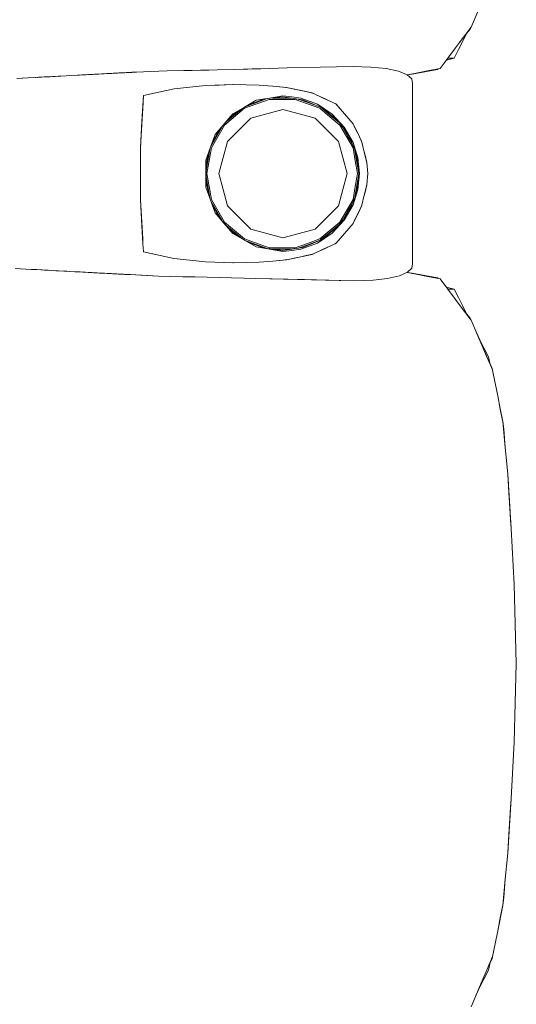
# Model space of a CAD drawing. Header units: millimetres. Extents: x -261 to 187, y -214 to 106.
# Tile 766 of 1056: x -203.081 to -202.776, y 10.34 to 10.944. Entities that reach past the tile are written whole.
import ezdxf

# ---------------------------------------------------------------- set-up
doc = ezdxf.new("R2010")
doc.units = ezdxf.units.MM
doc.header["$LTSCALE"] = 0.005
doc.header["$MEASUREMENT"] = 0
doc.layers.add('IFC-Elemento de mobília-Contorno', color=9, linetype='Continuous', lineweight=5)

msp = doc.modelspace()

# ---------------------------------------------------------------- linework, layer by layer
at = {"layer": 'IFC-Elemento de mobília-Contorno', "lineweight": 5}
for p, q in [((-202.8034, 10.93952), (-202.79678, 10.9549)), ((-202.8105, 10.93001), (-202.8034, 10.93952)), ((-202.80605, 10.9358), (-202.804, 10.93836)), ((-202.804, 10.93836), (-202.80362, 10.93922)), ((-202.8105, 10.93001), (-202.80814, 10.93318)), ((-202.80853, 10.93092), (-202.8059, 10.9361)), ((-202.80814, 10.93317), (-202.80814, 10.93318)), ((-202.8059, 10.9361), (-202.80578, 10.93633)), ((-202.81761, 10.92051), (-202.81288, 10.92685)), ((-202.8138, 10.92056), (-202.81117, 10.92574)), ((-202.81288, 10.92685), (-202.8105, 10.93001)), ((-202.81117, 10.92574), (-202.80853, 10.93092)), ((-202.81998, 10.91734), (-202.81761, 10.92051)), ((-202.81858, 10.91921), (-202.8138, 10.92056)), ((-202.81761, 10.92051), (-202.8138, 10.92056)), ((-202.95924, 10.9133), (-202.94851, 10.9136)), ((-202.94851, 10.9136), (-202.93241, 10.91404)), ((-202.94851, 10.9136), (-202.94314, 10.91375)), ((-202.94314, 10.91375), (-202.93241, 10.91404)), ((-202.94314, 10.91375), (-202.93778, 10.9139)), ((-202.93785, 10.91389), (-202.92705, 10.9142)), ((-202.93778, 10.9139), (-202.93241, 10.91404)), ((-202.93241, 10.91404), (-202.91631, 10.91449)), ((-202.92705, 10.9142), (-202.91631, 10.91449)), ((-202.91631, 10.91449), (-202.87582, 10.9154)), ((-202.89607, 10.91494), (-202.87582, 10.9154)), ((-202.89607, 10.91494), (-202.88594, 10.91517)), ((-202.88594, 10.91517), (-202.87582, 10.9154)), ((-202.87582, 10.9154), (-202.86501, 10.91504)), ((-202.86501, 10.91504), (-202.85558, 10.91407)), ((-202.85558, 10.91407), (-202.84802, 10.91246)), ((-202.83175, 10.91215), (-202.82392, 10.91354)), ((-202.8302, 10.91267), (-202.82235, 10.91417)), ((-202.82392, 10.91354), (-202.82362, 10.91393)), ((-202.82392, 10.91354), (-202.82361, 10.91393)), ((-202.82392, 10.91354), (-202.82361, 10.91393)), ((-202.82235, 10.91417), (-202.81998, 10.91734)), ((-203.08217, 10.90802), (-203.07219, 10.90858)), ((-203.07885, 10.90821), (-203.07219, 10.90858)), ((-203.07219, 10.90858), (-203.0688, 10.90877)), ((-203.07065, 10.90866), (-203.06696, 10.90887)), ((-203.06981, 10.90871), (-203.069, 10.90876)), ((-203.06956, 10.90872), (-203.069, 10.90876)), ((-203.0688, 10.90877), (-203.06203, 10.90913)), ((-203.0688, 10.90877), (-203.06542, 10.90895)), ((-203.06696, 10.90887), (-203.06281, 10.90909)), ((-203.06696, 10.90887), (-203.06489, 10.90898)), ((-203.06542, 10.90895), (-203.06203, 10.90913)), ((-203.06489, 10.90898), (-203.06281, 10.90909)), ((-203.06281, 10.90909), (-203.0595, 10.90927)), ((-203.06281, 10.90909), (-203.05993, 10.90925)), ((-203.06281, 10.90909), (-203.06011, 10.90924)), ((-203.06281, 10.90909), (-203.06161, 10.90916)), ((-203.06203, 10.90913), (-203.05865, 10.90932)), ((-203.06034, 10.90923), (-203.05865, 10.90932)), ((-203.05865, 10.90932), (-203.05188, 10.90969)), ((-203.05865, 10.90932), (-203.05696, 10.90941)), ((-203.05696, 10.90941), (-203.05188, 10.90969)), ((-203.05696, 10.90941), (-203.05526, 10.9095)), ((-203.05526, 10.9095), (-203.05188, 10.90969)), ((-203.05188, 10.90969), (-203.05018, 10.90978)), ((-203.05018, 10.90978), (-203.0468, 10.90996)), ((-203.04849, 10.90987), (-203.0451, 10.91005)), ((-203.0451, 10.91005), (-203.04373, 10.91013)), ((-203.04373, 10.91013), (-203.03688, 10.91049)), ((-203.04373, 10.91013), (-203.03962, 10.91034)), ((-203.04373, 10.91013), (-203.04236, 10.9102)), ((-203.04236, 10.9102), (-203.03962, 10.91034)), ((-203.04236, 10.9102), (-203.04142, 10.91025)), ((-203.03962, 10.91034), (-203.03825, 10.91041)), ((-203.03825, 10.91041), (-203.03688, 10.91049)), ((-203.03689, 10.91049), (-203.0364, 10.91051)), ((-203.03688, 10.91049), (-203.02591, 10.91107)), ((-203.03688, 10.91049), (-203.03002, 10.91085)), ((-203.03688, 10.91049), (-203.03414, 10.91063)), ((-203.03688, 10.91049), (-203.03551, 10.91056)), ((-203.03551, 10.91056), (-203.03414, 10.91063)), ((-203.03539, 10.91057), (-203.03414, 10.91063)), ((-203.03462, 10.91061), (-203.03378, 10.91065)), ((-203.03431, 10.91062), (-203.03002, 10.91085)), ((-203.03421, 10.91063), (-203.03276, 10.9107)), ((-203.03378, 10.91065), (-203.03183, 10.91076)), ((-203.03378, 10.91065), (-203.03275, 10.91071)), ((-203.03276, 10.9107), (-203.03, 10.91085)), ((-203.03275, 10.91071), (-203.03184, 10.91076)), ((-203.03004, 10.91085), (-203.02865, 10.91092)), ((-203.03002, 10.91085), (-203.02591, 10.91107)), ((-203.02865, 10.91092), (-203.02591, 10.91107)), ((-203.02865, 10.91092), (-203.02728, 10.911)), ((-203.02728, 10.911), (-203.02591, 10.91107)), ((-203.02728, 10.911), (-203.0266, 10.91103)), ((-203.0266, 10.91103), (-203.02591, 10.91107)), ((-203.02591, 10.91107), (-203.02317, 10.91121)), ((-203.02591, 10.91107), (-203.02454, 10.91114)), ((-203.02454, 10.91114), (-203.02317, 10.91121)), ((-203.02454, 10.91114), (-203.02385, 10.91118)), ((-203.02385, 10.91118), (-203.02317, 10.91121)), ((-203.02317, 10.91121), (-203.02227, 10.91126)), ((-203.02227, 10.91126), (-203.01462, 10.91165)), ((-203.02227, 10.91126), (-203.02047, 10.91135)), ((-203.02227, 10.91126), (-203.02137, 10.9113)), ((-203.02137, 10.9113), (-203.01957, 10.9114)), ((-203.02047, 10.91135), (-203.01867, 10.91145)), ((-203.01957, 10.9114), (-203.01462, 10.91165)), ((-203.01867, 10.91145), (-203.01687, 10.91154)), ((-203.01867, 10.91145), (-203.01761, 10.9115)), ((-203.01777, 10.91149), (-203.01597, 10.91158)), ((-203.01687, 10.91154), (-203.01462, 10.91165)), ((-203.01687, 10.91154), (-203.01597, 10.91158)), ((-203.01687, 10.91154), (-203.01626, 10.91156)), ((-203.01597, 10.91158), (-203.01327, 10.91173)), ((-203.01597, 10.91158), (-203.01507, 10.91163)), ((-203.01507, 10.91163), (-203.01462, 10.91165)), ((-203.01462, 10.91165), (-203.01327, 10.91173)), ((-203.01462, 10.91165), (-203.01417, 10.91168)), ((-203.01327, 10.91173), (-203.01102, 10.91184)), ((-203.01327, 10.91173), (-203.01269, 10.91175)), ((-203.01282, 10.91175), (-203.01192, 10.91179)), ((-203.01282, 10.91175), (-203.01237, 10.91177)), ((-203.01237, 10.91177), (-203.01192, 10.91179)), ((-203.01192, 10.91179), (-203.01102, 10.91184)), ((-203.01192, 10.91179), (-203.01166, 10.91181)), ((-203.01192, 10.91179), (-203.01147, 10.91181)), ((-203.01147, 10.91181), (-203.01057, 10.91186)), ((-203.01132, 10.91182), (-203.0095, 10.91192)), ((-203.01057, 10.91186), (-203.01012, 10.91189)), ((-203.01012, 10.91189), (-203.00922, 10.91193)), ((-203.0097, 10.9119), (-203.00877, 10.91196)), ((-203.00877, 10.91196), (-203.00015, 10.9124)), ((-203.00015, 10.9124), (-202.98992, 10.91263)), ((-202.98992, 10.91263), (-202.97969, 10.91285)), ((-202.97969, 10.91285), (-202.95924, 10.9133)), ((-202.97969, 10.91285), (-202.96435, 10.91319)), ((-202.97969, 10.91285), (-202.97458, 10.91296)), ((-202.97458, 10.91296), (-202.96947, 10.91308)), ((-202.96947, 10.91308), (-202.96435, 10.91319)), ((-202.96435, 10.91319), (-202.95924, 10.9133)), ((-202.84802, 10.91246), (-202.84269, 10.91029)), ((-202.84269, 10.91029), (-202.83979, 10.90771)), ((-202.84268, 10.91028), (-202.83805, 10.91117)), ((-202.8426, 10.91021), (-202.83175, 10.91215)), ((-202.8426, 10.91021), (-202.83959, 10.91075)), ((-202.83979, 10.90771), (-202.8394, 10.90495)), ((-202.83959, 10.91075), (-202.83175, 10.91215)), ((-202.83805, 10.91117), (-202.8302, 10.91267)), ((-203.00453, 10.89762), (-202.98572, 10.90169)), ((-202.99513, 10.89965), (-202.98572, 10.90169)), ((-202.98572, 10.90169), (-202.96642, 10.90374)), ((-202.98572, 10.90169), (-202.97607, 10.90271)), ((-202.97607, 10.90271), (-202.96642, 10.90374)), ((-202.96642, 10.90374), (-202.94932, 10.90429)), ((-202.96642, 10.90374), (-202.95801, 10.90402)), ((-202.95801, 10.90402), (-202.94959, 10.90428)), ((-202.94964, 10.90428), (-202.94153, 10.90415)), ((-202.94959, 10.90428), (-202.94953, 10.90428)), ((-202.94932, 10.90429), (-202.93339, 10.90402)), ((-202.94153, 10.90415), (-202.93347, 10.90402)), ((-202.93347, 10.90402), (-202.92518, 10.90328)), ((-202.93339, 10.90402), (-202.92501, 10.90326)), ((-202.92518, 10.90328), (-202.91689, 10.90254)), ((-202.92501, 10.90326), (-202.92082, 10.90288)), ((-202.92082, 10.90288), (-202.91663, 10.9025)), ((-202.91721, 10.90257), (-202.91684, 10.90252)), ((-202.91689, 10.90254), (-202.90091, 10.89915)), ((-202.91663, 10.9025), (-202.91266, 10.90165)), ((-202.91266, 10.90165), (-202.90866, 10.90079)), ((-202.83942, 10.79436), (-202.8394, 10.90495)), ((-203.00639, 10.86564), (-203.00453, 10.89762)), ((-203.00593, 10.87364), (-203.00453, 10.89762)), ((-203.00546, 10.88163), (-203.00453, 10.89762)), ((-203.005, 10.88962), (-203.00453, 10.89762)), ((-203.00453, 10.89762), (-202.99513, 10.89965)), ((-202.94242, 10.88973), (-202.92734, 10.89519)), ((-202.94206, 10.89072), (-202.9285, 10.89565)), ((-202.94042, 10.89168), (-202.93022, 10.89545)), ((-202.93525, 10.89463), (-202.92706, 10.89601)), ((-202.93022, 10.89545), (-202.91886, 10.89673)), ((-202.92734, 10.89519), (-202.91131, 10.89519)), ((-202.92706, 10.89601), (-202.91886, 10.89739)), ((-202.92524, 10.89601), (-202.9138, 10.89601)), ((-202.91886, 10.89739), (-202.91343, 10.89671)), ((-202.91886, 10.89673), (-202.90676, 10.89502)), ((-202.91343, 10.89671), (-202.908, 10.89602)), ((-202.91131, 10.89519), (-202.90378, 10.89246)), ((-202.90951, 10.89541), (-202.90351, 10.89322)), ((-202.90869, 10.9008), (-202.90472, 10.89995)), ((-202.908, 10.89602), (-202.90287, 10.89411)), ((-202.90472, 10.89995), (-202.90075, 10.8991)), ((-202.90121, 10.89921), (-202.90075, 10.8991)), ((-202.90091, 10.89915), (-202.89369, 10.89581)), ((-202.90075, 10.8991), (-202.89711, 10.89739)), ((-202.89711, 10.89739), (-202.89347, 10.89568)), ((-202.89369, 10.89581), (-202.88647, 10.89247)), ((-202.89347, 10.89568), (-202.88618, 10.89226)), ((-203.00593, 10.87364), (-203.005, 10.88962)), ((-203.00546, 10.88163), (-203.005, 10.88962)), ((-202.95473, 10.87942), (-202.94242, 10.88973)), ((-202.95039, 10.88505), (-202.94188, 10.89085)), ((-202.94973, 10.88636), (-202.94249, 10.8905)), ((-202.94249, 10.8905), (-202.93525, 10.89463)), ((-202.90676, 10.89502), (-202.89551, 10.89025)), ((-202.90378, 10.89246), (-202.89624, 10.88972)), ((-202.90351, 10.89322), (-202.89665, 10.89073)), ((-202.90287, 10.89411), (-202.89774, 10.89221)), ((-202.89774, 10.89221), (-202.8932, 10.88918)), ((-202.89624, 10.88972), (-202.89008, 10.88456)), ((-202.89572, 10.89034), (-202.88957, 10.88519)), ((-202.89551, 10.89025), (-202.88587, 10.88276)), ((-202.8932, 10.88918), (-202.88866, 10.88614)), ((-202.88682, 10.89263), (-202.88641, 10.89239)), ((-202.88647, 10.89247), (-202.88115, 10.88636)), ((-202.88647, 10.89247), (-202.88381, 10.88941)), ((-202.88618, 10.89226), (-202.88359, 10.88926)), ((-202.88359, 10.88926), (-202.881, 10.88626)), ((-203.00529, 10.88459), (-203.00529, 10.8846)), ((-202.96047, 10.87363), (-202.94973, 10.88636)), ((-202.95801, 10.87654), (-202.95039, 10.88505)), ((-202.95367, 10.88138), (-202.94446, 10.88909)), ((-202.94574, 10.8765), (-202.93853, 10.8837)), ((-202.93853, 10.8837), (-202.9287, 10.88634)), ((-202.9287, 10.88634), (-202.91886, 10.88897)), ((-202.91886, 10.88897), (-202.90902, 10.88634)), ((-202.90902, 10.88634), (-202.89919, 10.8837)), ((-202.89919, 10.8837), (-202.89199, 10.8765)), ((-202.89008, 10.88456), (-202.88392, 10.8794)), ((-202.88957, 10.88519), (-202.88446, 10.88091)), ((-202.88866, 10.88614), (-202.88121, 10.87818)), ((-202.88115, 10.88636), (-202.87848, 10.88331)), ((-202.88115, 10.88636), (-202.87582, 10.88025)), ((-202.881, 10.88626), (-202.87841, 10.88326)), ((-202.87841, 10.88326), (-202.87582, 10.88025)), ((-203.00593, 10.87364), (-203.00546, 10.88163)), ((-202.96291, 10.86694), (-202.95617, 10.87859)), ((-202.9628, 10.86549), (-202.95473, 10.87942)), ((-202.88587, 10.88276), (-202.87847, 10.87304)), ((-202.88392, 10.8794), (-202.87989, 10.87244)), ((-202.88195, 10.87761), (-202.8792, 10.87285)), ((-202.88121, 10.87818), (-202.87582, 10.86878)), ((-202.87582, 10.88025), (-202.87447, 10.87743)), ((-202.87582, 10.88025), (-202.87451, 10.87756)), ((-202.87451, 10.87756), (-202.87321, 10.87487)), ((-202.87447, 10.87743), (-202.87311, 10.8746)), ((-203.00639, 10.86564), (-203.00593, 10.87364)), ((-202.96333, 10.86579), (-202.96047, 10.87363)), ((-202.96254, 10.86796), (-202.95798, 10.87658)), ((-202.95294, 10.8693), (-202.94574, 10.8765)), ((-202.89199, 10.8765), (-202.88478, 10.8693)), ((-202.87989, 10.87244), (-202.87587, 10.86549)), ((-202.8792, 10.87285), (-202.87642, 10.86806)), ((-202.87847, 10.87304), (-202.87382, 10.86174)), ((-202.87321, 10.87487), (-202.87191, 10.87218)), ((-202.87311, 10.8746), (-202.87176, 10.87178)), ((-202.87191, 10.87218), (-202.8706, 10.86949)), ((-202.87176, 10.87178), (-202.87041, 10.86896)), ((-203.00639, 10.84962), (-203.00639, 10.86564)), ((-202.96619, 10.85796), (-202.96333, 10.86579)), ((-202.9656, 10.84962), (-202.9628, 10.86549)), ((-202.95557, 10.85946), (-202.95294, 10.8693)), ((-202.88478, 10.8693), (-202.88215, 10.85946)), ((-202.87587, 10.86549), (-202.87446, 10.85755)), ((-202.87582, 10.86878), (-202.87288, 10.85941)), ((-202.8706, 10.86949), (-202.86902, 10.863)), ((-202.87041, 10.86896), (-202.86892, 10.86274)), ((-202.9661, 10.85156), (-202.96382, 10.86445)), ((-202.9661, 10.85534), (-202.96388, 10.86431)), ((-202.95821, 10.84962), (-202.95557, 10.85946)), ((-202.88215, 10.85946), (-202.87951, 10.84962)), ((-202.87481, 10.86413), (-202.87367, 10.8577)), ((-202.87382, 10.86174), (-202.87224, 10.84962)), ((-202.87288, 10.85941), (-202.87189, 10.84961)), ((-202.86919, 10.86372), (-202.86892, 10.86274)), ((-202.86902, 10.863), (-202.86823, 10.85976)), ((-202.86899, 10.86298), (-202.8685, 10.86091)), ((-202.86892, 10.86274), (-202.86743, 10.85651)), ((-202.8685, 10.86091), (-202.86743, 10.85651)), ((-202.86823, 10.85976), (-202.86743, 10.85651)), ((-202.96619, 10.85796), (-202.96619, 10.84128)), ((-202.9661, 10.84391), (-202.9661, 10.85534)), ((-202.87446, 10.85755), (-202.87306, 10.84962)), ((-202.87367, 10.8577), (-202.87224, 10.84962)), ((-202.86743, 10.85651), (-202.86686, 10.84961)), ((-203.00639, 10.83361), (-203.00639, 10.84962)), ((-202.9661, 10.84769), (-202.96382, 10.83479)), ((-202.9656, 10.84962), (-202.9628, 10.83376)), ((-202.95821, 10.84962), (-202.95557, 10.83979)), ((-202.88215, 10.83979), (-202.87951, 10.84962)), ((-202.87446, 10.84169), (-202.87306, 10.84962)), ((-202.87382, 10.83751), (-202.87224, 10.84962)), ((-202.8733, 10.84365), (-202.87224, 10.84962)), ((-202.87288, 10.83982), (-202.87189, 10.84961)), ((-202.86743, 10.84274), (-202.86686, 10.84961)), ((-202.96619, 10.84128), (-202.96047, 10.82561)), ((-202.9661, 10.84391), (-202.96387, 10.83492)), ((-202.87587, 10.83376), (-202.87446, 10.84169)), ((-202.87481, 10.83511), (-202.8733, 10.84365)), ((-202.86892, 10.83651), (-202.86743, 10.84274)), ((-202.8685, 10.83834), (-202.86743, 10.84274)), ((-202.86823, 10.83949), (-202.86743, 10.84274)), ((-202.95557, 10.83979), (-202.95294, 10.82995)), ((-202.88478, 10.82995), (-202.88215, 10.83979)), ((-202.87847, 10.82622), (-202.87382, 10.83751)), ((-202.87582, 10.83047), (-202.87288, 10.83982)), ((-202.8706, 10.82976), (-202.86902, 10.83625)), ((-202.87041, 10.83029), (-202.86892, 10.83651)), ((-202.86919, 10.83553), (-202.86892, 10.83651)), ((-202.86902, 10.83625), (-202.86823, 10.83949)), ((-202.869, 10.83625), (-202.8685, 10.83834)), ((-203.00639, 10.83361), (-203.00593, 10.82561)), ((-203.00639, 10.83361), (-203.005, 10.80963)), ((-203.00639, 10.83361), (-203.00546, 10.81762)), ((-202.96292, 10.83231), (-202.95617, 10.82065)), ((-202.9628, 10.83376), (-202.95473, 10.81983)), ((-202.96255, 10.83131), (-202.95801, 10.82271)), ((-202.95294, 10.82995), (-202.94574, 10.82275)), ((-202.89199, 10.82275), (-202.88478, 10.82995)), ((-202.88121, 10.82107), (-202.87582, 10.83047)), ((-202.87989, 10.82681), (-202.87587, 10.83376)), ((-202.8792, 10.8264), (-202.87643, 10.83118)), ((-202.87191, 10.82707), (-202.8706, 10.82976)), ((-202.87176, 10.82747), (-202.87041, 10.83029)), ((-203.00593, 10.82561), (-203.00546, 10.81762)), ((-202.96047, 10.82561), (-202.95509, 10.81924)), ((-202.95801, 10.82271), (-202.95039, 10.8142)), ((-202.94574, 10.82275), (-202.93853, 10.81555)), ((-202.89919, 10.81555), (-202.89199, 10.82275)), ((-202.88587, 10.81649), (-202.87847, 10.82622)), ((-202.88392, 10.81985), (-202.87989, 10.82681)), ((-202.88194, 10.82165), (-202.8792, 10.8264)), ((-202.87582, 10.819), (-202.87176, 10.82747)), ((-202.87451, 10.82169), (-202.87321, 10.82438)), ((-202.87447, 10.82182), (-202.87176, 10.82747)), ((-202.87447, 10.82182), (-202.87311, 10.82465)), ((-202.87321, 10.82438), (-202.87191, 10.82707)), ((-202.87311, 10.82465), (-202.87176, 10.82747)), ((-203.00546, 10.81762), (-203.00545, 10.81745)), ((-203.00546, 10.81762), (-203.00482, 10.80657)), ((-203.00546, 10.81762), (-203.005, 10.80963)), ((-202.95509, 10.81924), (-202.94971, 10.81287)), ((-202.95473, 10.81983), (-202.94242, 10.80953)), ((-202.95367, 10.81787), (-202.94446, 10.81016)), ((-202.89008, 10.81469), (-202.88392, 10.81985)), ((-202.88957, 10.81406), (-202.88446, 10.81833)), ((-202.88868, 10.81309), (-202.88121, 10.82107)), ((-202.88115, 10.81289), (-202.87582, 10.819)), ((-202.87841, 10.81599), (-202.87582, 10.819)), ((-202.87582, 10.819), (-202.87447, 10.82182)), ((-202.87582, 10.819), (-202.87451, 10.82169)), ((-202.95039, 10.8142), (-202.94189, 10.80841)), ((-202.94971, 10.81287), (-202.93525, 10.80462)), ((-202.93853, 10.81555), (-202.9287, 10.81291)), ((-202.9287, 10.81291), (-202.91886, 10.81028)), ((-202.91886, 10.81028), (-202.90902, 10.81291)), ((-202.90902, 10.81291), (-202.89919, 10.81555)), ((-202.89624, 10.80953), (-202.89008, 10.81469)), ((-202.89573, 10.8089), (-202.88957, 10.81406)), ((-202.89551, 10.809), (-202.88587, 10.81649)), ((-202.8932, 10.81008), (-202.88866, 10.81311)), ((-202.88618, 10.80699), (-202.881, 10.81299)), ((-202.88381, 10.80984), (-202.88115, 10.81289)), ((-202.88359, 10.80999), (-202.881, 10.81299)), ((-202.88115, 10.81289), (-202.87848, 10.81594)), ((-202.881, 10.81299), (-202.87841, 10.81599)), ((-203.005, 10.80963), (-203.00482, 10.80657)), ((-203.00482, 10.80657), (-203.00453, 10.80163)), ((-203.00482, 10.80657), (-203.00482, 10.80656)), ((-203.00482, 10.80656), (-203.00453, 10.80163)), ((-202.94242, 10.80953), (-202.92734, 10.80405)), ((-202.94214, 10.80856), (-202.9285, 10.8036)), ((-202.94042, 10.80757), (-202.93022, 10.8038)), ((-202.93525, 10.80462), (-202.92703, 10.80324)), ((-202.91131, 10.80406), (-202.90378, 10.80679)), ((-202.90951, 10.80384), (-202.90351, 10.80603)), ((-202.908, 10.80323), (-202.90287, 10.80514)), ((-202.90676, 10.80424), (-202.89551, 10.809)), ((-202.90378, 10.80679), (-202.89624, 10.80953)), ((-202.90351, 10.80603), (-202.89658, 10.80854)), ((-202.90287, 10.80514), (-202.89774, 10.80704)), ((-202.89774, 10.80704), (-202.8932, 10.81008)), ((-202.89369, 10.80344), (-202.88647, 10.80678)), ((-202.89347, 10.80357), (-202.88618, 10.80699)), ((-202.88682, 10.80662), (-202.88641, 10.80686)), ((-202.88647, 10.80678), (-202.88637, 10.8069)), ((-202.88618, 10.80699), (-202.88359, 10.80999)), ((-203.00453, 10.80163), (-202.98577, 10.79757)), ((-203.00453, 10.80163), (-202.99515, 10.7996)), ((-202.99515, 10.7996), (-202.98577, 10.79757)), ((-202.93022, 10.8038), (-202.91886, 10.80252)), ((-202.92734, 10.80405), (-202.91131, 10.80406)), ((-202.92706, 10.80324), (-202.91886, 10.80186)), ((-202.92524, 10.80324), (-202.91379, 10.80324)), ((-202.91886, 10.80252), (-202.90676, 10.80424)), ((-202.91886, 10.80186), (-202.91343, 10.80254)), ((-202.91689, 10.79671), (-202.90091, 10.8001)), ((-202.91343, 10.80254), (-202.908, 10.80323)), ((-202.90869, 10.79845), (-202.90472, 10.7993)), ((-202.90472, 10.7993), (-202.90075, 10.80015)), ((-202.90121, 10.80004), (-202.90075, 10.80015)), ((-202.90091, 10.8001), (-202.89369, 10.80344)), ((-202.90075, 10.80015), (-202.89711, 10.80186)), ((-202.89711, 10.80186), (-202.89347, 10.80357)), ((-202.98577, 10.79757), (-202.96642, 10.79551)), ((-202.98577, 10.79757), (-202.97609, 10.79654)), ((-202.97609, 10.79654), (-202.96642, 10.79551)), ((-202.96642, 10.79551), (-202.94932, 10.79496)), ((-202.96642, 10.79551), (-202.94952, 10.79496)), ((-202.94964, 10.79497), (-202.94153, 10.7951)), ((-202.94959, 10.79497), (-202.94953, 10.79497)), ((-202.94932, 10.79496), (-202.93339, 10.79524)), ((-202.94153, 10.7951), (-202.93347, 10.79523)), ((-202.93347, 10.79523), (-202.92518, 10.79597)), ((-202.93339, 10.79524), (-202.92501, 10.79599)), ((-202.92518, 10.79597), (-202.91689, 10.79671)), ((-202.92501, 10.79599), (-202.92082, 10.79637)), ((-202.92082, 10.79637), (-202.91663, 10.79675)), ((-202.91745, 10.79666), (-202.91663, 10.79675)), ((-202.91663, 10.79675), (-202.91266, 10.7976)), ((-202.91266, 10.7976), (-202.90866, 10.79845)), ((-202.83971, 10.79167), (-202.83942, 10.79436)), ((-203.08334, 10.79144), (-203.07679, 10.79107)), ((-203.07679, 10.79107), (-203.07344, 10.79089)), ((-203.07344, 10.79089), (-203.07008, 10.7907)), ((-203.07008, 10.7907), (-203.06673, 10.79052)), ((-203.07008, 10.7907), (-203.06751, 10.79056)), ((-203.06751, 10.79056), (-203.06527, 10.79044)), ((-203.06673, 10.79052), (-203.06337, 10.79034)), ((-203.06527, 10.79044), (-203.06304, 10.79032)), ((-203.06337, 10.79034), (-203.0608, 10.7902)), ((-203.06337, 10.79034), (-203.05666, 10.78998)), ((-203.06304, 10.79032), (-203.06208, 10.79027)), ((-203.06002, 10.79016), (-203.05666, 10.78998)), ((-203.06002, 10.79016), (-203.05834, 10.79006)), ((-203.05834, 10.79006), (-203.05666, 10.78998)), ((-203.05666, 10.78998), (-203.05331, 10.78979)), ((-203.05331, 10.78979), (-203.05163, 10.7897)), ((-203.05163, 10.7897), (-203.04995, 10.78961)), ((-203.04995, 10.78961), (-203.04666, 10.78943)), ((-203.04666, 10.78943), (-203.04336, 10.78926)), ((-203.04666, 10.78943), (-203.045, 10.78934)), ((-203.04666, 10.78943), (-203.04171, 10.78917)), ((-203.045, 10.78934), (-203.04171, 10.78917)), ((-203.045, 10.78934), (-203.04336, 10.78926)), ((-203.04336, 10.78926), (-203.04171, 10.78917)), ((-203.04171, 10.78917), (-203.03016, 10.78856)), ((-203.04171, 10.78917), (-203.03676, 10.78891)), ((-203.04171, 10.78917), (-203.04006, 10.78908)), ((-203.04006, 10.78908), (-203.03676, 10.78891)), ((-203.04006, 10.78908), (-203.03841, 10.789)), ((-203.03841, 10.789), (-203.03676, 10.78891)), ((-203.03828, 10.78899), (-203.03508, 10.78882)), ((-203.03749, 10.78894), (-203.0362, 10.78887)), ((-203.03676, 10.78891), (-203.03511, 10.78882)), ((-203.03676, 10.78891), (-203.03346, 10.78873)), ((-203.0362, 10.78887), (-203.03396, 10.78876)), ((-203.03596, 10.78886), (-203.03508, 10.78882)), ((-203.03511, 10.78882), (-203.03346, 10.78873)), ((-203.03396, 10.78876), (-203.03284, 10.7887)), ((-203.03396, 10.78876), (-203.03172, 10.78863)), ((-203.03346, 10.78873), (-203.03016, 10.78856)), ((-203.03346, 10.78873), (-203.03181, 10.78864)), ((-203.03284, 10.7887), (-203.03172, 10.78863)), ((-203.03181, 10.78864), (-203.03, 10.78855)), ((-203.03172, 10.78863), (-203.03074, 10.78859)), ((-203.03172, 10.78863), (-203.03, 10.78855)), ((-203.03016, 10.78856), (-203.02851, 10.78847)), ((-203.03016, 10.78856), (-203.02604, 10.78834)), ((-203.02934, 10.78851), (-203.02851, 10.78847)), ((-203.02851, 10.78847), (-203.02604, 10.78834)), ((-203.02686, 10.78838), (-203.02604, 10.78834)), ((-203.02604, 10.78834), (-203.02439, 10.78825)), ((-203.02521, 10.7883), (-203.02439, 10.78825)), ((-203.02439, 10.78825), (-203.02356, 10.78821)), ((-203.02356, 10.78821), (-203.02218, 10.78814)), ((-203.02218, 10.78814), (-203.02079, 10.78807)), ((-203.02218, 10.78814), (-203.0201, 10.78803)), ((-203.02079, 10.78807), (-203.0194, 10.78799)), ((-203.0201, 10.78803), (-203.01385, 10.78771)), ((-203.0194, 10.78799), (-203.01871, 10.78796)), ((-203.01871, 10.78796), (-203.01801, 10.78793)), ((-203.01801, 10.78793), (-203.01663, 10.78785)), ((-203.01801, 10.78793), (-203.01732, 10.78789)), ((-203.01732, 10.78789), (-203.01593, 10.78782)), ((-203.01732, 10.78789), (-203.01663, 10.78785)), ((-203.01732, 10.78789), (-203.01524, 10.78778)), ((-203.01663, 10.78785), (-203.01593, 10.78782)), ((-203.01593, 10.78782), (-203.01524, 10.78778)), ((-203.01593, 10.78782), (-203.01455, 10.78774)), ((-203.01593, 10.78782), (-203.01385, 10.78771)), ((-203.01524, 10.78778), (-203.01247, 10.78764)), ((-203.01455, 10.78774), (-203.01385, 10.78771)), ((-203.01385, 10.78771), (-203.01247, 10.78764)), ((-203.01247, 10.78764), (-203.00938, 10.78748)), ((-203.00938, 10.78748), (-203.0023, 10.78712)), ((-203.00913, 10.78747), (-202.99521, 10.78676)), ((-203.00615, 10.78732), (-202.99521, 10.78676)), ((-203.00536, 10.78728), (-202.99521, 10.78676)), ((-203.0023, 10.78712), (-202.99521, 10.78676)), ((-202.99521, 10.78676), (-202.98774, 10.78658)), ((-202.98774, 10.78658), (-202.97282, 10.78621)), ((-202.98774, 10.78658), (-202.98028, 10.78639)), ((-202.85459, 10.78534), (-202.84742, 10.78697)), ((-202.84742, 10.78697), (-202.84241, 10.78913)), ((-202.84276, 10.78898), (-202.83805, 10.78808)), ((-202.84262, 10.78904), (-202.83175, 10.7871)), ((-202.84262, 10.78904), (-202.83959, 10.7885)), ((-202.84261, 10.78905), (-202.82392, 10.78571)), ((-202.84252, 10.78903), (-202.83971, 10.79167)), ((-202.83959, 10.7885), (-202.83175, 10.7871)), ((-202.83805, 10.78808), (-202.8302, 10.78658)), ((-202.83175, 10.7871), (-202.82392, 10.78571)), ((-202.8302, 10.78658), (-202.82235, 10.78508)), ((-202.98028, 10.78639), (-202.97282, 10.78621)), ((-202.97282, 10.78621), (-202.95043, 10.78567)), ((-202.97282, 10.78621), (-202.9355, 10.78531)), ((-202.97282, 10.78621), (-202.96535, 10.78603)), ((-202.96535, 10.78603), (-202.95043, 10.78567)), ((-202.95043, 10.78567), (-202.9355, 10.78531)), ((-202.95043, 10.78567), (-202.94296, 10.78549)), ((-202.9355, 10.78531), (-202.90566, 10.78458)), ((-202.9355, 10.78531), (-202.87582, 10.78385)), ((-202.90566, 10.78458), (-202.87582, 10.78385)), ((-202.87582, 10.78385), (-202.8695, 10.78398)), ((-202.8695, 10.78398), (-202.86359, 10.78431)), ((-202.86359, 10.78431), (-202.85459, 10.78534)), ((-202.82392, 10.78571), (-202.82362, 10.78532)), ((-202.82392, 10.78571), (-202.82361, 10.78532)), ((-202.82235, 10.78508), (-202.81761, 10.77874)), ((-202.81858, 10.78004), (-202.8138, 10.77869)), ((-202.81761, 10.77874), (-202.8138, 10.77869)), ((-202.81761, 10.77874), (-202.81288, 10.77241)), ((-202.8138, 10.77869), (-202.81117, 10.77351)), ((-202.81288, 10.77241), (-202.80814, 10.76607)), ((-202.81117, 10.77351), (-202.80853, 10.76833)), ((-202.80853, 10.76833), (-202.8059, 10.76315)), ((-202.80814, 10.76607), (-202.8034, 10.75973)), ((-202.80605, 10.76345), (-202.804, 10.76089)), ((-202.8059, 10.76315), (-202.80578, 10.76291)), ((-202.804, 10.76089), (-202.80362, 10.76002)), ((-202.8034, 10.75973), (-202.79678, 10.74435)), ((-202.80026, 10.75243), (-202.79799, 10.74759)), ((-202.80009, 10.75204), (-202.798, 10.74763)), ((-202.80009, 10.75204), (-202.79678, 10.74435)), ((-202.798, 10.74762), (-202.79535, 10.74241)), ((-202.79799, 10.74759), (-202.79535, 10.74241)), ((-202.79678, 10.74435), (-202.7903, 10.72929)), ((-202.79678, 10.74435), (-202.79347, 10.73665)), ((-202.79535, 10.74241), (-202.79271, 10.73723)), ((-202.79271, 10.73723), (-202.79189, 10.73332)), ((-202.79189, 10.73332), (-202.79175, 10.73264)), ((-202.79189, 10.73332), (-202.79046, 10.73007)), ((-202.79189, 10.73332), (-202.79046, 10.73007)), ((-202.79189, 10.73332), (-202.79046, 10.73007)), ((-202.79046, 10.73007), (-202.7903, 10.72929)), ((-202.79046, 10.73007), (-202.7903, 10.72929)), ((-202.7903, 10.72929), (-202.79016, 10.72896)), ((-202.79016, 10.72896), (-202.78861, 10.72111)), ((-202.78861, 10.72111), (-202.78705, 10.71327)), ((-202.78705, 10.71327), (-202.7855, 10.70542)), ((-202.78615, 10.70871), (-202.78402, 10.69817)), ((-202.78611, 10.70853), (-202.78563, 10.70615)), ((-202.78608, 10.70835), (-202.78402, 10.69817)), ((-202.78563, 10.70615), (-202.78402, 10.69817)), ((-202.7855, 10.70542), (-202.78394, 10.69758)), ((-202.78402, 10.69817), (-202.78395, 10.69763)), ((-202.78394, 10.69758), (-202.78242, 10.68152)), ((-202.78394, 10.69758), (-202.78334, 10.69272)), ((-202.78334, 10.69272), (-202.78242, 10.68152)), ((-202.78242, 10.68152), (-202.78089, 10.66545)), ((-202.78089, 10.66545), (-202.77982, 10.6487)), ((-202.78088, 10.66519), (-202.78086, 10.66503)), ((-202.78086, 10.66503), (-202.77993, 10.65053)), ((-202.77997, 10.65098), (-202.77969, 10.64757)), ((-202.77997, 10.65097), (-202.77969, 10.64757)), ((-202.77982, 10.6487), (-202.77876, 10.63194)), ((-202.77969, 10.64757), (-202.77876, 10.63194)), ((-202.77969, 10.64757), (-202.77888, 10.63413)), ((-202.77888, 10.63413), (-202.77884, 10.63336)), ((-202.77876, 10.63194), (-202.77687, 10.5974)), ((-202.77687, 10.5974), (-202.7756, 10.54905)), ((-202.77687, 10.5974), (-202.7756, 10.54906)), ((-202.77687, 10.5007), (-202.7756, 10.54905)), ((-202.77876, 10.46617), (-202.77687, 10.5007)), ((-202.77982, 10.44941), (-202.77876, 10.46617)), ((-202.77969, 10.45054), (-202.77876, 10.46617)), ((-202.77969, 10.45054), (-202.77888, 10.46398)), ((-202.77888, 10.46398), (-202.77884, 10.46475)), ((-202.78089, 10.43265), (-202.77982, 10.44941)), ((-202.77997, 10.44714), (-202.77969, 10.45054)), ((-202.78086, 10.43307), (-202.77993, 10.44756)), ((-202.78242, 10.41659), (-202.78089, 10.43265)), ((-202.78088, 10.43292), (-202.78086, 10.43307)), ((-202.78394, 10.40053), (-202.78242, 10.41659)), ((-202.78334, 10.40539), (-202.78242, 10.41659)), ((-202.78705, 10.38484), (-202.78394, 10.40053)), ((-202.78563, 10.39196), (-202.78402, 10.39994)), ((-202.7855, 10.39269), (-202.78394, 10.40053)), ((-202.78402, 10.39994), (-202.78396, 10.40047)), ((-202.78394, 10.40053), (-202.78334, 10.40539)), ((-202.78705, 10.38484), (-202.7855, 10.39269)), ((-202.78618, 10.38925), (-202.78563, 10.39196)), ((-202.78615, 10.38939), (-202.78563, 10.39196)), ((-202.78611, 10.38958), (-202.78563, 10.39196)), ((-202.78861, 10.37699), (-202.78705, 10.38484)), ((-202.79016, 10.36915), (-202.78861, 10.37699)), ((-202.79347, 10.36145), (-202.79016, 10.36915)), ((-202.79271, 10.36088), (-202.79175, 10.36547)), ((-202.79271, 10.36088), (-202.79175, 10.36546)), ((-202.79271, 10.36088), (-202.79175, 10.36546)), ((-202.79189, 10.36478), (-202.79046, 10.36803)), ((-202.79046, 10.36803), (-202.7903, 10.36882)), ((-202.79046, 10.36803), (-202.7903, 10.36882)), ((-202.798, 10.35049), (-202.79271, 10.36088)), ((-202.79799, 10.35051), (-202.79271, 10.36088)), ((-202.79678, 10.35376), (-202.79347, 10.36145)), ((-202.79535, 10.35569), (-202.79271, 10.36088)), ((-202.8034, 10.33837), (-202.79678, 10.35376)), ((-202.80009, 10.34607), (-202.79678, 10.35376)), ((-202.79799, 10.35051), (-202.79535, 10.35569)), ((-202.80026, 10.34567), (-202.798, 10.35049)), ((-202.80008, 10.34609), (-202.798, 10.35049))]:
    msp.add_line(p, q, dxfattribs=at)

doc.saveas('drawing.dxf')
